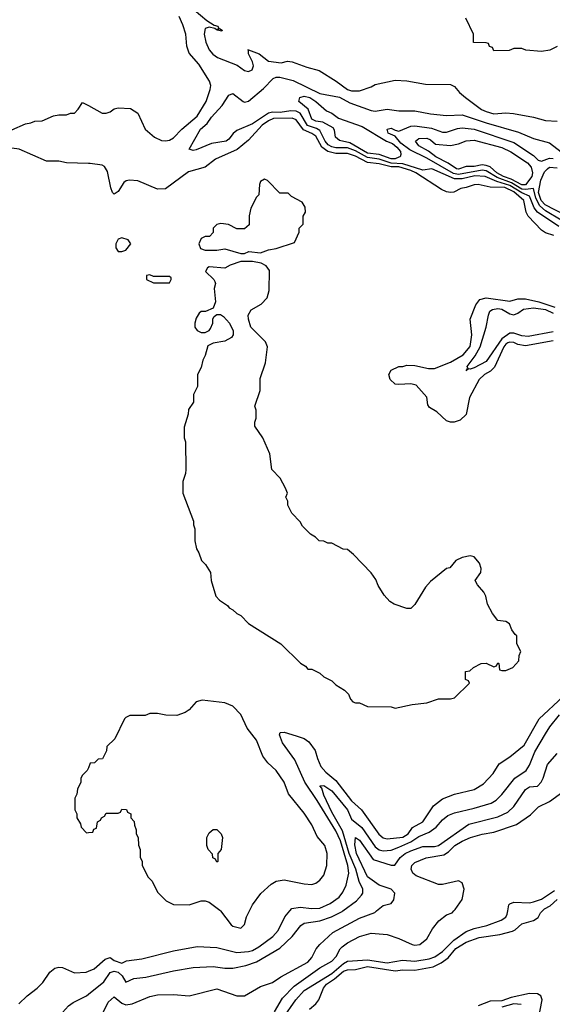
# Model space of a CAD drawing. Header units: inches. Extents: x 2380249 to 2585472, y 382747 to 546448.
# Tile 426 of 626: x 2509653 to 2512345, y 459528 to 464503. Entities that reach past the tile are written whole.
import ezdxf

# ---------------------------------------------------------------- set-up
doc = ezdxf.new("R2010")
doc.units = ezdxf.units.IN
doc.header["$MEASUREMENT"] = 0
for name, color, linetype in [('C5405', 7, 'Continuous'), ('C5406', 7, 'Continuous'), ('C5415', 7, 'Continuous'), ('C5416', 7, 'Continuous')]:
    doc.layers.add(name, color=color, linetype=linetype)

msp = doc.modelspace()

# ---------------------------------------------------------------- linework, layer by layer
at = {"layer": 'C5405', "color": 4}
for points, elevation in [([(2509649, 459530), (2509690, 459571.3), (2509742, 459610), (2509770, 459638), (2509806, 459690), (2509830, 459710.5), (2509850, 459716.3), (2509870, 459714), (2509930, 459687.7), (2509989.6, 459690.4), (2510000, 459695)], 36), ([(2509652.5, 459267.5), (2509666.3, 459293.7), (2509693.6, 459326.4), (2509750, 459364.7), (2509770, 459384.7), (2509830, 459486), (2509870, 459487.3), (2509900, 459520), (2509922.8, 459537.2), (2509990, 459570.8), (2510000, 459578.8)], 32)]:
    msp.add_lwpolyline(points, dxfattribs=dict(at, elevation=elevation))
at = {"layer": 'C5406', "color": 4}
for points, elevation in [([(2510000, 463776.2), (2509890, 463779), (2509850, 463788.7), (2509788.9, 463788.9), (2509650, 463849), (2509550, 463862), (2509510, 463878), (2509498, 463890), (2509506, 463910), (2509589.1, 463930.9), (2509613.6, 463946.4), (2509683.1, 463976.9), (2509710, 463982), (2509728.9, 463991.1), (2509767.3, 463992.7), (2509823.1, 464016.9), (2509850, 464022), (2509890, 464022), (2509909.1, 464030.9), (2509930, 464031.3), (2509949.3, 464050.7), (2509970, 464084.7), (2510000, 464068.6)], 36), ([(2510000, 460723.5), (2509994, 460710), (2509970, 460686), (2509962, 460670), (2509962, 460650), (2509945.4, 460614.6), (2509942, 460590), (2509932, 460570), (2509932, 460510), (2509942, 460490), (2509942, 460470), (2509959.6, 460439.6), (2509963.6, 460423.6), (2509990, 460394), (2510000, 460395.3)], 44)]:
    msp.add_lwpolyline(points, dxfattribs=dict(at, elevation=elevation))
at = {"layer": 'C5415', "color": 4}
for points, elevation in [([(2510000, 459695), (2510030, 459708), (2510084.4, 459755.6), (2510110, 459764.9), (2510130.8, 459750), (2510170, 459735.8), (2510193.1, 459746.9), (2510270, 459757.6), (2510430, 459798.4), (2510550, 459819.3), (2510650, 459814.4), (2510750, 459790.3), (2510810, 459794), (2510830, 459799.6), (2510862.3, 459817.7), (2510931.6, 459870), (2510959.5, 459900.5), (2510993.6, 459970), (2511019, 460000)], 36), ([(2510000, 459578.8), (2510078.6, 459641.4), (2510111, 459689), (2510130, 459696.1), (2510150.2, 459690.2), (2510171.2, 459671.2), (2510190, 459640.7), (2510230, 459659.1), (2510290, 459664.9), (2510430, 459697.3), (2510530, 459714), (2510630, 459719.1), (2510690, 459710.6), (2510730, 459710.5), (2510796.1, 459723.9), (2510850, 459742.4), (2510968.1, 459811.9), (2511029.3, 459870), (2511074.2, 459925.8), (2511090, 459937.3), (2511170, 459950.4), (2511229.7, 459970.3), (2511282.5, 459997.5), (2511286, 460000)], 32), ([(2510070, 459477.1), (2510100.6, 459539.4), (2510130, 459566), (2510170, 459534), (2510190, 459525.8), (2510222, 459530), (2510310, 459566.8), (2510350, 459575.5), (2510430, 459578), (2510510, 459570.8), (2510650, 459606.8), (2510750, 459571.3), (2510790, 459571.3), (2510870, 459618), (2510930, 459638), (2510972.9, 459667.1), (2511110, 459741), (2511130, 459764.7), (2511151.9, 459808.1), (2511169.2, 459830), (2511236, 459890), (2511370, 459963), (2511447.5, 459992.5), (2511456.7, 460000)], 28), ([(2510667.9, 460000), (2510721, 459930), (2510730, 459922.8), (2510770, 459912), (2510788.9, 459931.1), (2510799, 459970), (2510814.1, 460000)], 44), ([(2510941, 459490), (2510981.3, 459558.7), (2511039.5, 459620.5), (2511170, 459712.4), (2511230, 459745.2), (2511253.1, 459770), (2511272.2, 459807.8), (2511282.2, 459817.8), (2511310, 459839.3), (2511369.7, 459870.3), (2511430, 459888), (2511510, 459880.5), (2511570, 459860.4), (2511636, 459830), (2511650, 459826.5), (2511676, 459830), (2511710, 459859.1), (2511739.5, 459910), (2511771, 459949), (2511810, 459980.7), (2511838, 459990), (2511847.5, 460000)], 24), ([(2510983.2, 459456.8), (2511048.7, 459550), (2511090, 459597.5), (2511230, 459683.5), (2511290, 459734), (2511310, 459745.4), (2511410, 459752.3), (2511510, 459736.9), (2511588.2, 459751.8), (2511650, 459745.6), (2511722.9, 459757.1), (2511751.3, 459768.7), (2511790, 459795.6), (2511847.2, 459852.8), (2511910, 459896.1), (2511950, 459911.4), (2512014.1, 459925.9), (2512086.2, 459953.8), (2512110, 459967.7), (2512116.9, 459983.1), (2512119.9, 460000)], 16), ([(2511117, 459503), (2511149, 459530), (2511165.2, 459550), (2511188, 459610), (2511204.2, 459630), (2511243.7, 459656.3), (2511290, 459695.6), (2511310, 459702.4), (2511350, 459704.4), (2511410, 459719.6), (2511550, 459697), (2511590, 459702), (2511650, 459700.4), (2511742.9, 459717.1), (2511783, 459737), (2511817.8, 459762.2), (2511857.6, 459810), (2511910, 459842.4), (2511974.9, 459865.1), (2512079.7, 459880.3), (2512143.2, 459896.8), (2512156.5, 459903.5), (2512190, 459934), (2512250, 459951), (2512272.7, 459967.3), (2512285.2, 459990), (2512295.2, 460000)], 12), ([(2512267, 459410), (2512292.8, 459550), (2512287.3, 459570), (2512270, 459581.1), (2512230, 459583.1), (2512136.8, 459563.2), (2512090, 459545), (2512030, 459544.6), (2511970, 459520.8)], 12), ([(2512187.2, 459527.2), (2512150, 459529.7), (2512090, 459513)], 16)]:
    msp.add_lwpolyline(points, dxfattribs=dict(at, elevation=elevation))
at = {"layer": 'C5416', "color": 4}
for points, elevation in [([(2510470, 464608.2), (2510599.1, 464499.1), (2510635.5, 464475.5), (2510654.8, 464470), (2510658, 464462), (2510654, 464454), (2510662, 464458), (2510676, 464450), (2510674.8, 464445.2), (2510650.7, 464449.3), (2510639.3, 464459.3), (2510610, 464465.2), (2510590, 464458), (2510584.9, 464430), (2510593, 464390), (2510610.6, 464350), (2510628.4, 464328.4), (2510652.1, 464312.1), (2510752.8, 464272.8), (2510790, 464246), (2510810, 464241), (2510828, 464250), (2510834, 464270), (2510829.2, 464290), (2510808.9, 464331.1), (2510808.9, 464348.9), (2510806, 464350), (2510809.1, 464350.9), (2510862.8, 464330), (2510910, 464293), (2510974.8, 464285.2), (2511006.3, 464293.7), (2511029.3, 464290.7), (2511103.4, 464263.4), (2511166.1, 464246.1), (2511253.1, 464193.1), (2511310, 464150.6), (2511330, 464143.8), (2511370, 464144), (2511430, 464164), (2511450, 464176.3), (2511550, 464197.3), (2511610, 464194), (2511703.2, 464176.8), (2511830, 464176), (2511850, 464164.7), (2511875.2, 464135.2), (2511906.8, 464110), (2511987.7, 464050), (2512010, 464039.5), (2512050, 464027.4), (2512110, 464032.4), (2512148.4, 464028.4), (2512250.3, 464010.3), (2512310, 463993.4), (2512370, 463990.7)], 36), ([(2510000, 464068.6), (2510070, 464031), (2510090, 464031.3), (2510110, 464038), (2510130, 464052), (2510150, 464058), (2510213.7, 464053.7), (2510250.5, 464030.5), (2510288, 463950), (2510334, 463910), (2510370, 463892.2), (2510390, 463890.4), (2510410, 463894.4), (2510430, 463906), (2510472, 463950), (2510550, 464016.3), (2510595.1, 464090), (2510616.2, 464150), (2510618.4, 464170), (2510612.3, 464192.3), (2510558.3, 464278.3), (2510510, 464334), (2510498.4, 464370), (2510492, 464430), (2510477.6, 464477.6), (2510458.7, 464518.7)], 36), ([(2512370, 464368), (2512331.6, 464348.4), (2512290, 464342), (2512211.6, 464348.4), (2512190, 464358), (2512150, 464358), (2512127.3, 464347.3), (2512050, 464346), (2512042, 464362), (2512027.3, 464367.3), (2512022, 464382), (2512010, 464386), (2511947.3, 464387.3), (2511946, 464430), (2511908, 464510)], 36), ([(2512377.8, 463457.8), (2512270.5, 463530.5), (2512253, 463553), (2512230, 463611.8), (2512190, 463628.7), (2512130, 463664.9), (2512064.9, 463684.9), (2512006, 463710), (2511953.5, 463713.5), (2511890, 463699.2), (2511850, 463699.6), (2511735.3, 463750), (2511690, 463743.5), (2511590, 463775.2), (2511530, 463778.5), (2511470, 463798), (2511410, 463807.5), (2511350, 463839.9), (2511310, 463855.9), (2511250, 463855), (2511230, 463859.8), (2511212.6, 463870), (2511196.8, 463890), (2511170, 463943.1), (2511153.4, 463953.4), (2511108, 463968), (2511071, 464030), (2511050, 464040.3), (2511023, 464043), (2510970, 464034.2), (2510930, 464035.3), (2510910.1, 464029.9), (2510830, 463976), (2510750, 463942.9), (2510731.8, 463928.2), (2510710, 463899.3), (2510696, 463890), (2510623.1, 463876.9), (2510544.7, 463844.7), (2510530, 463842), (2510510, 463848), (2510566.6, 463950), (2510601.3, 463978.7), (2510622, 464010), (2510676, 464070), (2510710, 464121), (2510730, 464130.7), (2510782, 464090), (2510790, 464086.8), (2510810, 464091), (2510885.4, 464154.6), (2510934.8, 464205.2), (2510950, 464213.4), (2510967.3, 464212.7), (2511035.3, 464195.3), (2511170, 464130.6), (2511270, 464112), (2511322.2, 464082.2), (2511430, 464044.6), (2511450, 464041.3), (2511510, 464050.7), (2511570, 464042), (2511650, 464043), (2511730, 464027.7), (2511810, 464019.1), (2511890, 464023.1), (2512010, 463981.5), (2512174.4, 463934.4), (2512250, 463903), (2512330, 463880.5), (2512390, 463835.8)], 32), ([(2512353.1, 463413.1), (2512310, 463426.6), (2512290, 463438.7), (2512222, 463510), (2512212.4, 463530), (2512201, 463590), (2512150, 463632.9), (2512105.6, 463654.4), (2512030, 463656.8), (2511970, 463669.6), (2511950, 463669.4), (2511910, 463654.5), (2511882, 463650), (2511847.7, 463632.3), (2511830, 463629.6), (2511810, 463634), (2511784.4, 463644.4), (2511655, 463730), (2511630, 463741.7), (2511570, 463758.7), (2511530, 463759.7), (2511470, 463774.2), (2511410, 463781.1), (2511350, 463812.8), (2511310, 463826.6), (2511250, 463827.2), (2511210, 463837.5), (2511179.7, 463859.7), (2511150, 463914.7), (2511130, 463928.7), (2511087.1, 463947.1), (2511050, 463996.4), (2511030, 464006.2), (2510935.6, 464004.4), (2510910, 463992.7), (2510878.9, 463970), (2510810, 463894), (2510752.8, 463847.2), (2510642, 463798), (2510590, 463758), (2510505.9, 463734.1), (2510390, 463649.2), (2510350, 463646), (2510250, 463689.4), (2510207.5, 463692.5), (2510190.7, 463689.3), (2510179.8, 463680.2), (2510150, 463635.3), (2510130, 463622), (2510122, 463630), (2510112.9, 463652.9), (2510096, 463736), (2510082, 463762), (2510070, 463768.7), (2510010, 463776), (2510000, 463776.2)], 36), ([(2512390, 463490.7), (2512310, 463537.3), (2512281.9, 463561.9), (2512260.9, 463600.9), (2512249.7, 463649.7), (2512210, 463644.5), (2512190, 463647.2), (2512138.1, 463678.1), (2512065.8, 463705.8), (2512010, 463739.6), (2511990, 463742.1), (2511870, 463720.7), (2511845.5, 463725.5), (2511710, 463804), (2511625.3, 463845.3), (2511579.5, 463879.5), (2511550, 463915.3), (2511515.3, 463930), (2511509.6, 463950.4), (2511530, 463955.5), (2511550, 463944.7), (2511570, 463940.5), (2511630, 463965.3), (2511650, 463967.2), (2511734.3, 463954.3), (2511790, 463934.4), (2511810, 463934.4), (2511866.1, 463953.9), (2511890, 463957), (2511950, 463950.3), (2512150, 463881.7), (2512250, 463817.1), (2512272.8, 463792.8), (2512290, 463788.2), (2512330, 463804), (2512350, 463802.4)], 28), ([(2512410, 463515.4), (2512308.3, 463568.3), (2512288.1, 463590), (2512275.2, 463630), (2512287.3, 463692.7), (2512305.2, 463734.8), (2512319.7, 463750), (2512330, 463757.6), (2512370, 463754.7)], 24), ([(2512350, 462880.9), (2512210, 462855.6), (2512170, 462861.1), (2512150, 462871.1), (2512130, 462873.5), (2512120.7, 462870), (2512110, 462864.2), (2512099.6, 462850), (2512052.5, 462747.5), (2512032.6, 462727.4), (2512002, 462710), (2511975.6, 462684.4), (2511926.2, 462593.8), (2511910, 462508.7), (2511879.8, 462480.2), (2511848.9, 462468.9), (2511830, 462468.7), (2511810, 462475.3), (2511761.5, 462521.5), (2511724.1, 462544.1), (2511716.5, 462556.5), (2511710, 462595.3), (2511656, 462656), (2511630, 462662.7), (2511570, 462659), (2511550, 462662), (2511524.7, 462684.7), (2511518, 462710), (2511530, 462732), (2511570, 462751.3), (2511590, 462751.3), (2511610, 462758), (2511650, 462756), (2511719.8, 462739.8), (2511750, 462741), (2511830, 462772.7), (2511894.5, 462810), (2511930, 462851.3), (2511937.6, 462910), (2511929.6, 462990.4), (2511957.7, 463062.3), (2511979, 463090), (2512010, 463098), (2512130, 463081.3), (2512170, 463092), (2512210, 463092.2), (2512277.1, 463077.1), (2512357.3, 463050)], 36), ([(2512350, 462925.3), (2512222.9, 462902.9), (2512190, 462905.1), (2512150, 462918.7), (2512130, 462918.7), (2512088.9, 462891.1), (2512010, 462775.1), (2511950, 462744.7), (2511930, 462737.2), (2511921, 462739), (2511909.2, 462729.2), (2511918, 462742), (2511914, 462750), (2511955, 462805), (2511980.4, 462850), (2512011.1, 462950), (2512021.6, 463010), (2512029.6, 463030), (2512042, 463038), (2512070, 463043.1), (2512090, 463039.6), (2512130, 463016.5), (2512150, 463011.7), (2512170, 463019.5), (2512198.9, 463041.1), (2512250, 463046.8), (2512310, 463038.1), (2512350, 463020.2)], 32), ([(2510814.1, 460000), (2510829.2, 460030), (2510872.3, 460087.7), (2510924.5, 460135.5), (2510950, 460150.7), (2510990, 460156.3), (2511090, 460136.3), (2511130, 460134), (2511150, 460140.7), (2511170, 460154.8), (2511190, 460181), (2511204.5, 460230), (2511206.6, 460290), (2511195.1, 460330), (2511156.2, 460376.2), (2511130, 460434), (2511090, 460493.2), (2511011.6, 460591.6), (2510989.2, 460650), (2510950, 460708.7), (2510907.3, 460747.3), (2510881.2, 460781.2), (2510850, 460862), (2510802.7, 460922.7), (2510770, 460992.7), (2510730, 461034), (2510690, 461052), (2510575.3, 461064.7), (2510544.5, 461055.5), (2510510, 461015.3), (2510490, 461002), (2510447.3, 460987.3), (2510391.6, 460988.4), (2510350, 460998), (2510310, 460998), (2510287.3, 460987.3), (2510210, 460988), (2510190, 460978), (2510182, 460970), (2510134, 460870), (2510094, 460830), (2510091.6, 460808.4), (2510071.3, 460768.7), (2510050, 460766), (2510031.6, 460748.4), (2510010, 460746), (2510000, 460723.5)], 44), ([(2511019, 460000), (2511028.6, 460011.4), (2511070, 460018.9), (2511130, 460011.6), (2511170, 460014.6), (2511222.9, 460037.1), (2511267, 460070), (2511285.6, 460094.4), (2511303.6, 460130), (2511316, 460190), (2511311.6, 460230), (2511274.1, 460354.1), (2511250, 460404.4), (2511157.1, 460557.1), (2511094.8, 460650), (2511043.5, 460763.5), (2510981.6, 460850), (2510966.6, 460890), (2510970, 460902), (2510990, 460902.8), (2511050, 460884.4), (2511090, 460870.3), (2511115, 460855), (2511146.5, 460810), (2511157.4, 460770), (2511175.8, 460730), (2511200.8, 460700.8), (2511250, 460658), (2511330, 460556.5), (2511381.1, 460510), (2511467.3, 460387.3), (2511490, 460368.5), (2511510, 460364.2), (2511590, 460371.7), (2511615.8, 460390), (2511638.5, 460421.5), (2511690, 460450.6), (2511745.1, 460530), (2511790, 460566), (2511850, 460590.4), (2511950, 460613.4), (2511997.2, 460642.8), (2512045.1, 460694.9), (2512076.2, 460743.8), (2512130, 460778.8), (2512202, 460838), (2512278.4, 460970), (2512397.8, 461082.2)], 36), ([(2511286, 460000), (2511356, 460050), (2511381.2, 460078.8), (2511386.6, 460090), (2511387, 460110), (2511368.7, 460148.7), (2511352.3, 460210), (2511318.8, 460290), (2511285, 460405), (2511230, 460499.5), (2511190, 460584), (2511179.3, 460619.3), (2511170, 460632), (2511190, 460633.4), (2511230, 460606.8), (2511310.3, 460510), (2511330, 460462.8), (2511382, 460422), (2511450, 460323.7), (2511470, 460308.8), (2511490, 460303.1), (2511530, 460307.2), (2511570, 460322), (2511630.6, 460349.4), (2511670, 460376.5), (2511722, 460398), (2511757.6, 460422.4), (2511790, 460460.7), (2511817.2, 460482.8), (2511850, 460495.5), (2511950, 460518.4), (2512035.6, 460544.4), (2512060.5, 460559.5), (2512090, 460587.3), (2512156, 460670), (2512212.3, 460710), (2512230, 460736), (2512256.2, 460803.8), (2512310, 460894.8), (2512332.3, 460930), (2512380.7, 460990)], 32), ([(2511456.7, 460000), (2511490, 460026.8), (2511530, 460038), (2511544.7, 460055.3), (2511549, 460090), (2511530, 460109), (2511470, 460129.5), (2511410, 460172), (2511354.7, 460290), (2511346.3, 460333.7), (2511349.6, 460370.4), (2511370, 460357.3), (2511440.3, 460260.3), (2511530, 460230.4), (2511549.5, 460230.5), (2511575.6, 460270), (2511602, 460290), (2511630, 460303.6), (2511690, 460325.3), (2511750, 460325.3), (2511769.7, 460330.3), (2511922.4, 460437.6), (2512070, 460475.8), (2512120.7, 460499.3), (2512150, 460527.7), (2512210, 460613.4), (2512230, 460626), (2512269.5, 460630.5), (2512289.2, 460650), (2512299.3, 460670), (2512320.1, 460739.9), (2512370, 460796)], 28), ([(2511847.5, 460000), (2511853.6, 460006.4), (2511890, 460058), (2511899.6, 460110), (2511890, 460141.2), (2511871.5, 460151.5), (2511790, 460133.3), (2511770, 460133.6), (2511656.6, 460176.6), (2511639.3, 460190), (2511632.3, 460210), (2511635.1, 460230), (2511650, 460244.9), (2511707.7, 460267.7), (2511797, 460283), (2511820.9, 460299.1), (2511852, 460330), (2511890, 460353.1), (2511930.6, 460370.6), (2511990, 460388), (2512050, 460398.4), (2512163.9, 460436.1), (2512234.2, 460485.8), (2512274.8, 460525.2), (2512330, 460553.4), (2512398.3, 460601.7)], 24), ([(2510000, 460395.3), (2510022, 460398), (2510027.3, 460412.7), (2510042, 460418), (2510046, 460450), (2510062, 460458), (2510066, 460470), (2510082, 460478), (2510090, 460494), (2510150, 460494), (2510162, 460498), (2510170, 460514), (2510192.7, 460512.7), (2510198, 460498), (2510214, 460490), (2510214, 460470), (2510231.6, 460451.6), (2510232.7, 460432.7), (2510242, 460410), (2510242, 460390), (2510252, 460370), (2510252.7, 460332.7), (2510262, 460310), (2510262, 460270), (2510271.6, 460251.6), (2510272, 460230), (2510302, 460170), (2510322, 460150), (2510350, 460094), (2510394, 460050), (2510430, 460032), (2510510, 460031.3), (2510570, 460051.3), (2510590, 460051.3), (2510610, 460044.7), (2510664.5, 460004.5), (2510667.9, 460000)], 44), ([(2512119.9, 460000), (2512125.1, 460030), (2512130, 460034.9), (2512150, 460043.7), (2512230, 460040.3), (2512250, 460045.3), (2512290, 460059.1), (2512356.6, 460103.4)], 16), ([(2512295.2, 460000), (2512305.2, 460010), (2512333.8, 460026.2), (2512370, 460057.6)], 12)]:
    msp.add_lwpolyline(points, dxfattribs=dict(at, elevation=elevation))
for points, elevation in [([(2511530, 463799.9), (2511470, 463821.5), (2511410, 463829.4), (2511320.9, 463880.9), (2511270, 463892), (2511249.4, 463910), (2511244.7, 463944.7), (2511236.5, 463956.5), (2511184.7, 463984.7), (2511149.2, 463990), (2511130, 464000.7), (2511111.3, 464051.3), (2511064, 464090), (2511068.7, 464110), (2511090, 464116.4), (2511119.1, 464110), (2511150.4, 464090), (2511202.8, 464042.8), (2511230.8, 464030), (2511264.9, 464004.9), (2511384.1, 463964.1), (2511507.3, 463890), (2511536.7, 463876.7), (2511559.5, 463859.5), (2511577.4, 463837.4), (2511578.7, 463821.3), (2511575.5, 463810), (2511570, 463807.9), (2511550, 463800.6)], 28), ([(2511830, 463867.3), (2511870, 463875.5), (2511910, 463890.4), (2511950, 463894.6), (2512090, 463857.6), (2512135.3, 463835.3), (2512219, 463779), (2512238.2, 463758.2), (2512245.4, 463730), (2512240.6, 463710), (2512210, 463668.1), (2512190, 463667.8), (2512137.6, 463697.6), (2512098.3, 463710), (2512064.6, 463730), (2512030, 463759), (2512010, 463767), (2511990, 463769.2), (2511950, 463760.7), (2511910, 463760.4), (2511870, 463748.3), (2511861.2, 463750), (2511818.4, 463778.4), (2511755.6, 463810), (2511719.3, 463839.3), (2511670, 463865.4), (2511652.7, 463890), (2511670, 463903), (2511710, 463904.9), (2511730, 463896.3), (2511754.9, 463874.9)], 24), ([(2510890, 463698), (2510870, 463686), (2510864.7, 463670), (2510862, 463618), (2510850, 463606), (2510821, 463550), (2510812, 463512), (2510812.7, 463467.3), (2510790, 463446), (2510750, 463446), (2510708.4, 463468.4), (2510670, 463474), (2510650, 463468.7), (2510631.3, 463450), (2510631.6, 463428.4), (2510612.7, 463407.3), (2510590, 463408), (2510570, 463398), (2510558, 463370), (2510567.1, 463347.1), (2510590, 463338), (2510650, 463338), (2510690, 463344.7), (2510770, 463322), (2510790, 463322), (2510811.1, 463331.1), (2510870, 463324.7), (2510910, 463341), (2510950, 463346.8), (2511042, 463378), (2511066, 463430), (2511066, 463450), (2511086, 463470), (2511086, 463510), (2511098, 463530), (2511096.4, 463556.4), (2511080.4, 463580.4), (2511026, 463610), (2511010, 463626), (2510967.3, 463627.3), (2510906, 463690)], 44), ([(2510170, 463401.2), (2510150, 463394), (2510138.8, 463370), (2510138.8, 463350), (2510150, 463331.3), (2510170, 463331), (2510190, 463338), (2510214, 463370), (2510202, 463390)], 44), ([(2510830, 463282), (2510770, 463282), (2510716.9, 463263.1), (2510690, 463248), (2510610, 463254), (2510602, 463250), (2510592, 463230), (2510634, 463190), (2510639.6, 463179.6), (2510642, 463170), (2510636, 463144), (2510642.8, 463077.2), (2510630, 463046), (2510591.3, 463028.7), (2510570, 463028), (2510559.6, 463020.4), (2510545.4, 462994.6), (2510538, 462970), (2510538, 462950), (2510550, 462932), (2510570, 462922), (2510590, 462922), (2510610, 462932), (2510618, 462942), (2510628.7, 462970), (2510628.7, 462991.3), (2510636.4, 463003.6), (2510650, 463014), (2510667.3, 463012.7), (2510683.6, 463003.6), (2510714, 462970), (2510731.1, 462931.1), (2510732, 462910), (2510723.6, 462896.4), (2510690, 462878), (2510630, 462868), (2510604.7, 462855.3), (2510590, 462806), (2510578, 462782), (2510570, 462746), (2510552, 462710), (2510551.3, 462650), (2510532, 462610), (2510532, 462570), (2510506.8, 462533.2), (2510504.7, 462510), (2510483.6, 462443.6), (2510484.7, 462390), (2510491.3, 462370), (2510492, 462230), (2510491.3, 462210), (2510478, 462170), (2510478, 462110), (2510531.3, 461970), (2510531.3, 461950), (2510538, 461930), (2510538, 461870), (2510546, 461830), (2510558, 461810), (2510571.1, 461771.1), (2510592, 461750), (2510618, 461710), (2510621, 461670), (2510644.7, 461590), (2510662, 461570), (2510703.6, 461543.6), (2510711.6, 461531.6), (2510730, 461522), (2510750, 461502), (2510770, 461492), (2510810, 461452), (2510972, 461350), (2511071.6, 461251.6), (2511096.9, 461236.9), (2511110, 461222), (2511130, 461222), (2511170, 461202), (2511190, 461182), (2511230, 461162), (2511250, 461142), (2511295.3, 461115.3), (2511315.3, 461095.3), (2511324.7, 461070), (2511336.9, 461056.9), (2511350, 461051.3), (2511371.1, 461051.1), (2511410, 461032), (2511530, 461031.3), (2511550, 461024.7), (2511636.4, 461043.6), (2511710, 461052), (2511770, 461071), (2511830, 461070.8), (2511850, 461076), (2511926, 461150), (2511922, 461162), (2511906, 461170), (2511906, 461210), (2511927.3, 461212.7), (2511946, 461230), (2511986, 461250), (2512011.3, 461251.3), (2512050, 461234), (2512062, 461238), (2512070, 461254), (2512074, 461250), (2512078, 461218), (2512090, 461214), (2512110, 461214), (2512146, 461230), (2512176.4, 461263.6), (2512178, 461290), (2512186, 461310), (2512166, 461350), (2512166, 461390), (2512156.4, 461396.4), (2512140.2, 461420.2), (2512128, 461450), (2512110, 461462), (2512070, 461468), (2512042, 461502), (2512018, 461550), (2512009, 461590), (2511999, 461610), (2511967.2, 461647.2), (2511955.3, 461670), (2511984, 461710), (2511985.2, 461730), (2511977.5, 461757.5), (2511950, 461788.7), (2511930, 461793.2), (2511890, 461785.2), (2511858, 461770), (2511827.1, 461732.9), (2511810, 461729.2), (2511730, 461664), (2511703.8, 461636.2), (2511650, 461548.7), (2511630, 461528.7), (2511610, 461528), (2511546, 461550), (2511523.1, 461563.1), (2511494.6, 461594.6), (2511464.7, 461644.7), (2511453.6, 461673.6), (2511430, 461708), (2511340.4, 461800.4), (2511310, 461826), (2511288.4, 461828.4), (2511230, 461858), (2511210, 461858), (2511190, 461868), (2511166, 461870), (2511148.4, 461888.4), (2511123.1, 461903.1), (2511083.1, 461943.1), (2511070, 461966), (2511028, 462010), (2511008, 462050), (2511008, 462070), (2510998, 462090), (2511006, 462110), (2510996.4, 462136.4), (2510970, 462186), (2510928, 462230), (2510918, 462310), (2510882, 462390), (2510842, 462450), (2510842, 462470), (2510848.7, 462490), (2510848.7, 462530), (2510842, 462550), (2510868.7, 462630), (2510868, 462690), (2510895.3, 462770), (2510906, 462850), (2510894.6, 462874.6), (2510822, 462950), (2510808.7, 462990), (2510808, 463010), (2510823.1, 463036.9), (2510873.6, 463066.4), (2510903.1, 463096.9), (2510914.6, 463134.6), (2510915.3, 463235.3), (2510899, 463259), (2510873.6, 463273.6)], 44), ([(2510310, 463214), (2510294, 463210), (2510294, 463190), (2510330, 463174), (2510410, 463174), (2510418, 463190), (2510418, 463198), (2510410, 463206), (2510330, 463206)], 44), ([(2510650, 460246), (2510642, 460262), (2510628.4, 460268.4), (2510627.3, 460287.3), (2510606, 460310), (2510598, 460330), (2510598, 460370), (2510610, 460394), (2510630, 460412), (2510650, 460412), (2510672, 460390), (2510678, 460370), (2510672, 460310), (2510654, 460290), (2510654, 460250)], 44)]:
    msp.add_lwpolyline(points, close=True, dxfattribs=dict(at, elevation=elevation))

doc.saveas('drawing.dxf')
